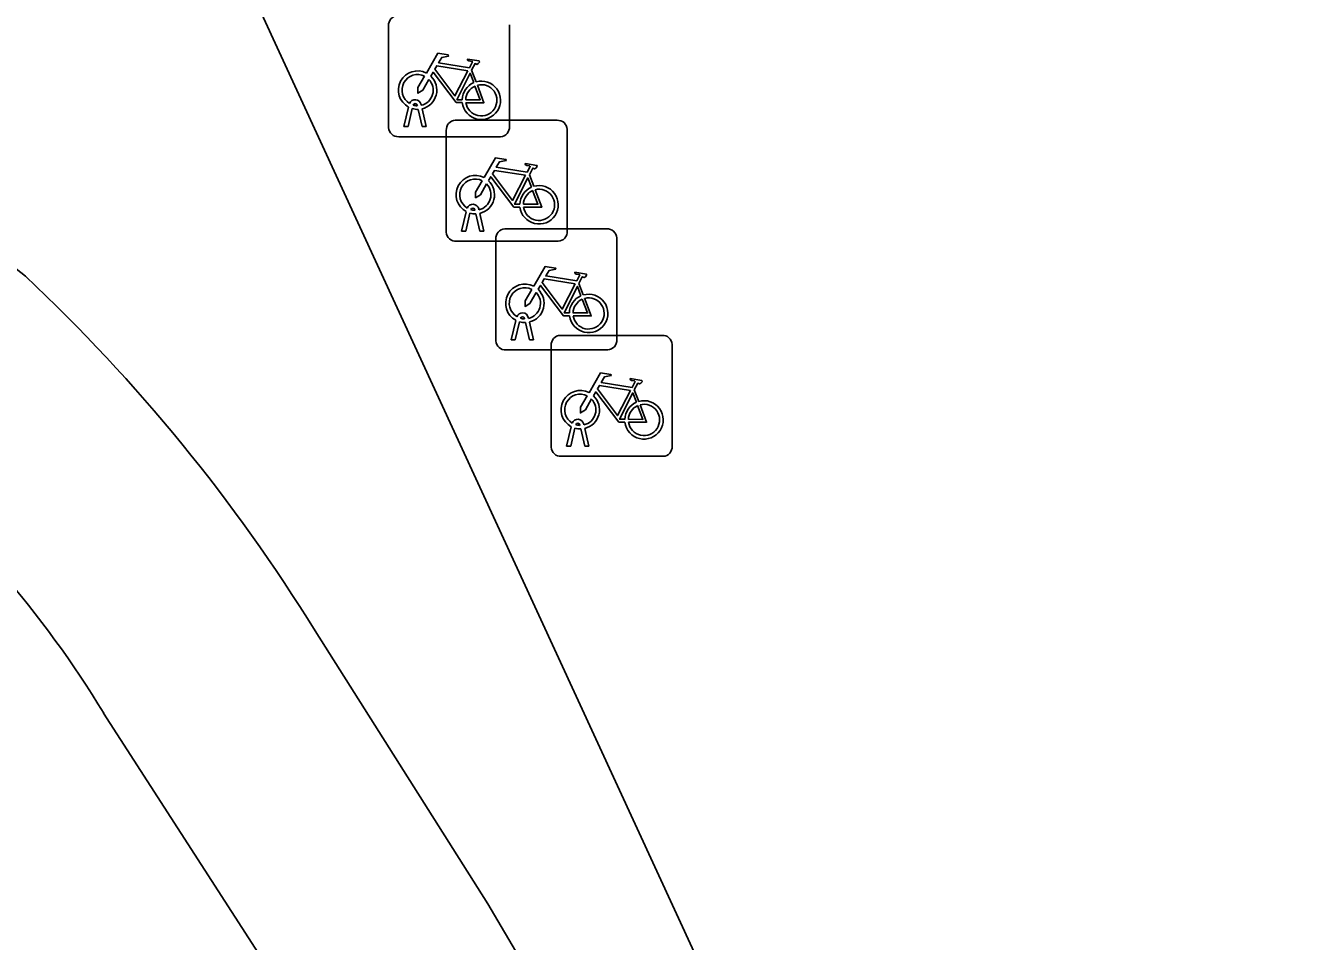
# Model space of a CAD drawing. Extents: x 162172 to 163187, y 382874 to 383684.
# Drawn here: x 162974.75 to 162985.24, y 383530.77 to 383538.34 of the extents above; entities that cross this region are included whole.
import ezdxf

# ---------------------------------------------------------------- set-up
doc = ezdxf.new("R2010")
doc.units = 0
for name, color, linetype in [('IMGEO_Fietsenrek', 7, 'Continuous'), ('IMGEO_Rijbaan_lokaal_open', 7, 'Continuous'), ('IMGEO_Voetgangersgebied_open', 7, 'Continuous'), ('IMGEO_Voetpad_open', 7, 'Continuous')]:
    doc.layers.add(name, color=color, linetype=linetype)

msp = doc.modelspace()

# ---------------------------------------------------------------- linework, layer by layer
at = {"layer": 'IMGEO_Fietsenrek'}
for p, q in [((162977.753, 383537.496), (162977.753, 383538.337)), ((162977.753, 383538.337), (162977.753, 383537.496)), ((162978.753, 383538.346), (162978.753, 383537.505)), ((162978.753, 383537.505), (162978.753, 383538.346)), ((162978.44, 383537.97), (162978.476, 383537.875)), ((162977.991, 383537.677), (162977.99, 383537.681)), ((162978.022, 383537.688), (162978.023, 383537.681)), ((162977.88, 383537.505), (162977.919, 383537.665)), ((162977.949, 383537.653), (162977.914, 383537.505)), ((162978.032, 383537.505), (162977.998, 383537.647)), ((162978.03, 383537.651), (162978.065, 383537.505)), ((162977.914, 383537.505), (162977.88, 383537.505)), ((162978.065, 383537.505), (162978.032, 383537.505)), ((162978.23, 383536.632), (162978.23, 383537.473)), ((162978.23, 383537.473), (162978.23, 383536.632)), ((162978.305, 383537.557), (162979.146, 383537.557)), ((162979.146, 383537.557), (162978.305, 383537.557)), ((162979.23, 383537.482), (162979.23, 383536.641)), ((162979.23, 383536.641), (162979.23, 383537.482)), ((162978.678, 383537.421), (162977.837, 383537.421)), ((162977.837, 383537.421), (162978.678, 383537.421)), ((162978.917, 383537.106), (162978.953, 383537.011)), ((162978.357, 383536.641), (162978.396, 383536.801)), ((162978.426, 383536.789), (162978.391, 383536.641)), ((162978.468, 383536.813), (162978.467, 383536.817)), ((162978.509, 383536.641), (162978.475, 383536.783)), ((162978.499, 383536.824), (162978.5, 383536.817)), ((162978.507, 383536.787), (162978.542, 383536.641)), ((162978.391, 383536.641), (162978.357, 383536.641)), ((162978.542, 383536.641), (162978.509, 383536.641)), ((162978.715, 383536.659), (162979.556, 383536.659)), ((162979.556, 383536.659), (162978.715, 383536.659)), ((162979.155, 383536.557), (162978.314, 383536.557)), ((162978.314, 383536.557), (162979.155, 383536.557)), ((162978.64, 383535.734), (162978.64, 383536.575)), ((162978.64, 383536.575), (162978.64, 383535.734)), ((162979.64, 383536.584), (162979.64, 383535.743)), ((162979.64, 383535.743), (162979.64, 383536.584)), ((162979.327, 383536.208), (162979.363, 383536.113)), ((162978.767, 383535.743), (162978.806, 383535.903)), ((162978.836, 383535.891), (162978.801, 383535.743)), ((162978.878, 383535.915), (162978.877, 383535.919)), ((162978.909, 383535.926), (162978.91, 383535.919)), ((162978.917, 383535.889), (162978.952, 383535.743)), ((162978.919, 383535.743), (162978.885, 383535.885)), ((162978.801, 383535.743), (162978.767, 383535.743)), ((162978.952, 383535.743), (162978.919, 383535.743)), ((162979.098, 383534.854), (162979.098, 383535.695)), ((162979.098, 383535.695), (162979.098, 383534.854)), ((162979.173, 383535.779), (162980.014, 383535.779)), ((162980.014, 383535.779), (162979.173, 383535.779)), ((162980.098, 383535.704), (162980.098, 383534.863)), ((162980.098, 383534.863), (162980.098, 383535.704)), ((162979.565, 383535.659), (162978.724, 383535.659)), ((162978.724, 383535.659), (162979.565, 383535.659)), ((162979.785, 383535.328), (162979.821, 383535.233)), ((162979.367, 383535.046), (162979.368, 383535.039)), ((162979.225, 383534.863), (162979.264, 383535.023)), ((162979.294, 383535.011), (162979.259, 383534.863)), ((162979.336, 383535.035), (162979.335, 383535.039)), ((162979.377, 383534.863), (162979.343, 383535.005)), ((162979.375, 383535.009), (162979.41, 383534.863)), ((162979.259, 383534.863), (162979.225, 383534.863)), ((162979.41, 383534.863), (162979.377, 383534.863)), ((162980.023, 383534.779), (162979.182, 383534.779)), ((162979.182, 383534.779), (162980.023, 383534.779))]:
    msp.add_line(p, q, dxfattribs=at)
for points in [[(162978.066, 383537.947), (162978.161, 383538.111), (162978.247, 383538.097), (162978.249, 383538.088), (162978.193, 383538.077), (162978.166, 383538.032), (162978.422, 383537.991)], [(162978.409, 383537.966), (162978.152, 383538.007), (162978.135, 383537.978), (162978.302, 383537.758), (162978.409, 383537.966)], [(162978.422, 383537.991), (162978.447, 383538.04), (162978.441, 383538.044), (162978.418, 383538.048), (162978.406, 383538.055), (162978.405, 383538.058), (162978.407, 383538.063), (162978.502, 383538.048), (162978.504, 383538.038), (162978.494, 383538.025), (162978.482, 383538.019), (162978.468, 383538.025), (162978.44, 383537.97)], [(162978.087, 383537.895), (162978.035, 383537.805), (162977.995, 383537.78), (162977.996, 383537.827), (162978.051, 383537.921)], [(162978.362, 383537.703), (162978.312, 383537.703), (162978.121, 383537.954), (162978.102, 383537.922)], [(162978.457, 383537.868), (162978.427, 383537.945), (162978.318, 383537.727), (162978.361, 383537.727)], [(162978.391, 383537.727), (162978.511, 383537.726), (162978.467, 383537.84)], [(162978.487, 383537.847), (162978.542, 383537.702), (162978.392, 383537.702)], [(162978.543, 383537.083), (162978.638, 383537.247), (162978.724, 383537.233), (162978.726, 383537.224), (162978.67, 383537.213), (162978.643, 383537.168), (162978.899, 383537.127)], [(162978.899, 383537.127), (162978.924, 383537.176), (162978.918, 383537.18), (162978.895, 383537.184), (162978.883, 383537.191), (162978.882, 383537.194), (162978.884, 383537.199), (162978.979, 383537.184), (162978.981, 383537.174), (162978.971, 383537.161), (162978.959, 383537.155), (162978.945, 383537.161), (162978.917, 383537.106)], [(162978.564, 383537.031), (162978.512, 383536.941), (162978.472, 383536.916), (162978.473, 383536.963), (162978.528, 383537.057)], [(162978.839, 383536.839), (162978.789, 383536.839), (162978.598, 383537.09), (162978.579, 383537.058)], [(162978.886, 383537.102), (162978.629, 383537.143), (162978.612, 383537.114), (162978.779, 383536.894), (162978.886, 383537.102)], [(162978.934, 383537.004), (162978.904, 383537.081), (162978.795, 383536.863), (162978.838, 383536.863)], [(162978.868, 383536.863), (162978.988, 383536.862), (162978.944, 383536.976)], [(162978.964, 383536.983), (162979.019, 383536.838), (162978.869, 383536.838)], [(162978.953, 383536.185), (162979.048, 383536.349), (162979.134, 383536.335), (162979.136, 383536.326), (162979.08, 383536.315), (162979.053, 383536.27), (162979.309, 383536.229)], [(162979.296, 383536.204), (162979.039, 383536.245), (162979.022, 383536.216), (162979.189, 383535.996), (162979.296, 383536.204)], [(162979.309, 383536.229), (162979.334, 383536.278), (162979.328, 383536.282), (162979.305, 383536.286), (162979.293, 383536.293), (162979.292, 383536.296), (162979.294, 383536.301), (162979.389, 383536.286), (162979.391, 383536.276), (162979.381, 383536.263), (162979.369, 383536.257), (162979.355, 383536.263), (162979.327, 383536.208)], [(162978.974, 383536.133), (162978.922, 383536.043), (162978.882, 383536.018), (162978.883, 383536.065), (162978.938, 383536.159)], [(162979.249, 383535.941), (162979.199, 383535.941), (162979.008, 383536.192), (162978.989, 383536.16)], [(162979.344, 383536.106), (162979.314, 383536.183), (162979.205, 383535.965), (162979.248, 383535.965)], [(162979.278, 383535.965), (162979.398, 383535.964), (162979.354, 383536.078)], [(162979.374, 383536.085), (162979.429, 383535.94), (162979.279, 383535.94)], [(162979.411, 383535.305), (162979.506, 383535.469), (162979.592, 383535.455), (162979.594, 383535.446), (162979.538, 383535.435), (162979.511, 383535.39), (162979.767, 383535.349)], [(162979.754, 383535.324), (162979.497, 383535.365), (162979.48, 383535.336), (162979.647, 383535.116), (162979.754, 383535.324)], [(162979.767, 383535.349), (162979.792, 383535.398), (162979.786, 383535.402), (162979.763, 383535.406), (162979.751, 383535.413), (162979.75, 383535.416), (162979.752, 383535.421), (162979.847, 383535.406), (162979.849, 383535.396), (162979.839, 383535.383), (162979.827, 383535.377), (162979.813, 383535.383), (162979.785, 383535.328)], [(162979.432, 383535.253), (162979.38, 383535.163), (162979.34, 383535.138), (162979.341, 383535.185), (162979.396, 383535.279)], [(162979.707, 383535.061), (162979.657, 383535.061), (162979.466, 383535.312), (162979.447, 383535.28)], [(162979.802, 383535.226), (162979.772, 383535.303), (162979.663, 383535.085), (162979.706, 383535.085)], [(162979.736, 383535.085), (162979.856, 383535.084), (162979.812, 383535.198)], [(162979.832, 383535.205), (162979.887, 383535.06), (162979.737, 383535.06)]]:
    msp.add_lwpolyline(points, dxfattribs=at)
for centre, radius, start, end in [((162977.831, 383538.343), 0.0779, 92.4484, 184.2845), ((162977.831, 383538.343), 0.0779, 92.4484, 184.2845), ((162977.993, 383537.806), 0.159, 62.6766, 242.1369), ((162977.993, 383537.806), 0.129, 63.3192, 238.903), ((162977.993, 383537.806), 0.129, 283.6043, 43.4302), ((162977.993, 383537.806), 0.159, 283.5766, 46.6042), ((162978.52, 383537.722), 0.159, 187.0065, 105.7708), ((162978.52, 383537.722), 0.159, 113.3408, 178.3217), ((162978.52, 383537.722), 0.129, 113.923, 177.9556), ((162978.52, 383537.722), 0.129, 188.6715, 104.5883), ((162977.973, 383537.677), 0.0499, 12.8025, 158.6934), ((162977.973, 383537.677), 0.0174, 12.8025, 163.4502), ((162977.993, 383537.806), 0.129, 253.415, 269.0204), ((162977.993, 383537.806), 0.159, 253.9967, 271.7867), ((162977.831, 383537.499), 0.0779, 182.4484, 274.2845), ((162977.831, 383537.499), 0.0779, 182.4484, 274.2845), ((162978.308, 383537.479), 0.0779, 92.4484, 184.2845), ((162978.308, 383537.479), 0.0779, 92.4484, 184.2845), ((162978.675, 383537.499), 0.0779, 272.4484, 4.2845), ((162978.675, 383537.499), 0.0779, 272.4484, 4.2845), ((162979.152, 383537.479), 0.0779, 2.4484, 94.2845), ((162979.152, 383537.479), 0.0779, 2.4484, 94.2845), ((162978.47, 383536.942), 0.159, 62.6766, 242.1369), ((162978.47, 383536.942), 0.129, 63.3192, 238.903), ((162978.47, 383536.942), 0.159, 283.5766, 46.6042), ((162978.47, 383536.942), 0.129, 283.6043, 43.4302), ((162978.997, 383536.858), 0.159, 113.3408, 178.3217), ((162978.997, 383536.858), 0.159, 187.0065, 105.7708), ((162978.997, 383536.858), 0.129, 113.923, 177.9556), ((162978.997, 383536.858), 0.129, 188.6715, 104.5883), ((162978.45, 383536.813), 0.0499, 12.8025, 158.6934), ((162978.45, 383536.813), 0.0174, 12.8025, 163.4502), ((162978.47, 383536.942), 0.159, 253.9967, 271.7867), ((162978.47, 383536.942), 0.129, 253.415, 269.0204), ((162978.308, 383536.635), 0.0779, 182.4484, 274.2845), ((162978.308, 383536.635), 0.0779, 182.4484, 274.2845), ((162978.718, 383536.581), 0.0779, 92.4484, 184.2845), ((162978.718, 383536.581), 0.0779, 92.4484, 184.2845), ((162979.152, 383536.635), 0.0779, 272.4484, 4.2845), ((162979.152, 383536.635), 0.0779, 272.4484, 4.2845), ((162979.562, 383536.581), 0.0779, 2.4484, 94.2845), ((162979.562, 383536.581), 0.0779, 2.4484, 94.2845), ((162978.88, 383536.044), 0.159, 62.6766, 242.1369), ((162978.88, 383536.044), 0.129, 63.3192, 238.903), ((162978.88, 383536.044), 0.129, 283.6043, 43.4302), ((162978.88, 383536.044), 0.159, 283.5766, 46.6042), ((162979.407, 383535.96), 0.159, 113.3408, 178.3217), ((162979.407, 383535.96), 0.159, 187.0065, 105.7708), ((162979.407, 383535.96), 0.129, 113.923, 177.9556), ((162979.407, 383535.96), 0.129, 188.6715, 104.5883), ((162978.86, 383535.915), 0.0499, 12.8025, 158.6934), ((162978.88, 383536.044), 0.159, 253.9967, 271.7867), ((162978.86, 383535.915), 0.0174, 12.8025, 163.4502), ((162978.88, 383536.044), 0.129, 253.415, 269.0204), ((162978.718, 383535.737), 0.0779, 182.4484, 274.2845), ((162978.718, 383535.737), 0.0779, 182.4484, 274.2845), ((162979.176, 383535.701), 0.0779, 92.4484, 184.2845), ((162979.176, 383535.701), 0.0779, 92.4484, 184.2845), ((162979.562, 383535.737), 0.0779, 272.4484, 4.2845), ((162979.562, 383535.737), 0.0779, 272.4484, 4.2845), ((162980.02, 383535.701), 0.0779, 2.4484, 94.2845), ((162980.02, 383535.701), 0.0779, 2.4484, 94.2845), ((162979.338, 383535.164), 0.159, 62.6766, 242.1369), ((162979.338, 383535.164), 0.129, 63.3192, 238.903), ((162979.338, 383535.164), 0.159, 283.5766, 46.6042), ((162979.338, 383535.164), 0.129, 283.6043, 43.4302), ((162979.865, 383535.08), 0.159, 113.3408, 178.3217), ((162979.865, 383535.08), 0.159, 187.0065, 105.7708), ((162979.865, 383535.08), 0.129, 113.923, 177.9556), ((162979.865, 383535.08), 0.129, 188.6715, 104.5883), ((162979.318, 383535.035), 0.0499, 12.8025, 158.6934), ((162979.318, 383535.035), 0.0174, 12.8025, 163.4502), ((162979.338, 383535.164), 0.159, 253.9967, 271.7867), ((162979.338, 383535.164), 0.129, 253.415, 269.0204), ((162979.176, 383534.857), 0.0779, 182.4484, 274.2845), ((162979.176, 383534.857), 0.0779, 182.4484, 274.2845), ((162980.02, 383534.857), 0.0779, 272.4484, 4.2845), ((162980.02, 383534.857), 0.0779, 272.4484, 4.2845)]:
    msp.add_arc(centre, radius, start, end, dxfattribs=at)
at = {"layer": 'IMGEO_Rijbaan_lokaal_open'}
msp.add_lwpolyline([(162982.415, 383520.324), (162980.904, 383523.228), (162979.388, 383526.118), (162978.148, 383528.274), (162976.846, 383530.411), (162975.397, 383532.656)], dxfattribs=at)
msp.add_arc((162968.025, 383528.178), 8.626, 31.2728, 50.5619, dxfattribs=at)
at = {"layer": 'IMGEO_Voetgangersgebied_open'}
msp.add_lwpolyline([(162973.901, 383544.51), (162982.752, 383525.317), (162985.942, 383526.855)], dxfattribs=at)
at = {"layer": 'IMGEO_Voetpad_open'}
for points in [[(162974.75, 383536.268), (162972.11, 383538.337)], [(162985.942, 383526.855), (162987.127, 383524.507), (162983.216, 383522.668), (162981.957, 383525.141), (162980.332, 383528.092), (162978.575, 383531.08), (162977.145, 383533.337)]]:
    msp.add_lwpolyline(points, dxfattribs=at)
msp.add_arc((162964.891, 383525.768), 14.403, 31.7027, 46.8036, dxfattribs=at)

doc.saveas('drawing.dxf')
